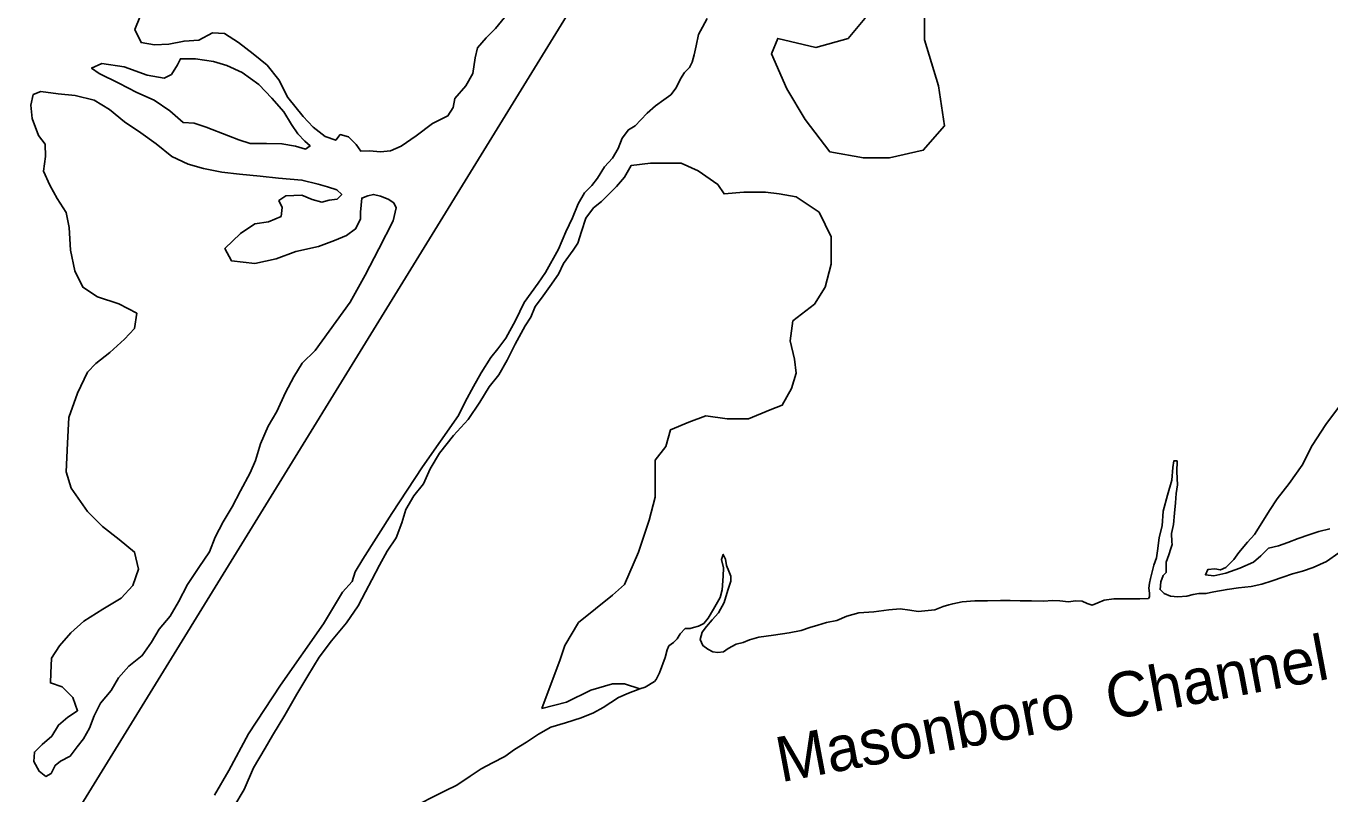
# Model space of a CAD drawing. Extents: x 2290055 to 2389491, y 66597 to 237875.
# Drawn here: x 2350433 to 2354770, y 156299 to 158852 of the extents above; entities that cross this region are included whole.
import ezdxf

# ---------------------------------------------------------------- set-up
doc = ezdxf.new("R2010")
doc.units = 0
for name, color, linetype in [('Exist Boundary Political City Limit New', 7, 'Continuous'), ('Exist Hydrographic Creek Single Shore', 7, 'Continuous'), ('Exist Hydrographic Island Shore', 7, 'Continuous'), ('Exist Hydrographic Point Label', 7, 'Continuous'), ('Map Preparation Boundary City Limit Buffer Line', 7, 'Continuous')]:
    doc.layers.add(name, color=color, linetype=linetype)

msp = doc.modelspace()

# ---------------------------------------------------------------- linework, layer by layer
at = {"layer": 'Exist Boundary Political City Limit New'}
msp.add_lwpolyline([(2355274.5, 163720), (2354014, 161715), (2353278.8, 160588.5), (2352929.2, 160020.4), (2349898.5, 155096.5), (2347115.8, 150577.3)], dxfattribs=at)
at = {"layer": 'Exist Hydrographic Creek Single Shore'}
for points in [[(2350811.8, 158881.2), (2350795.2, 158840.3), (2350815.7, 158796.8), (2350860.8, 158788.9), (2350908, 158791.4), (2350959, 158802.1), (2351007.8, 158804.9), (2351053.6, 158829.2), (2351093.8, 158827.6), (2351139.7, 158796.7), (2351188.7, 158759.5), (2351235, 158721.8), (2351274.2, 158672.6), (2351303.9, 158613.8), (2351355, 158551.1), (2351388.2, 158515.8), (2351428.4, 158485), (2351463.1, 158472), (2351478.2, 158491.2), (2351505.3, 158484), (2351530.9, 158457.9), (2351546.3, 158436.4), (2351576, 158437.4), (2351612.3, 158434.2), (2351644.9, 158437), (2351681.4, 158452.8), (2351731.3, 158486.7), (2351785, 158528.3), (2351836.1, 158553.4), (2351853.3, 158581.1), (2351859.2, 158611), (2351895.9, 158652.9), (2351918.7, 158694.1), (2351926.5, 158746), (2351935.1, 158779.7), (2351964, 158812.8), (2351995, 158844.2), (2352024.5, 158880.4)], [(2351059.5, 156294.8), (2351107.3, 156377), (2351173.5, 156498.5), (2351279.5, 156660.9), (2351422.5, 156864.8), (2351486.2, 156969.9), (2351517.8, 157005.1), (2351527.7, 157037.6), (2351553.5, 157079.4), (2351650.1, 157231.1), (2351752, 157386.6), (2351871.9, 157556.8), (2351893.5, 157602.5), (2351921.8, 157653.1), (2351947, 157699.1), (2351979, 157750.1), (2352002.8, 157779), (2352029, 157813.6), (2352060.6, 157873.4), (2352090.3, 157932.6), (2352136, 157997.1), (2352160.4, 158032.7), (2352203.7, 158109.8), (2352228.3, 158168), (2352250.5, 158214.6), (2352269.5, 158260.5), (2352291.1, 158297.7), (2352315.1, 158321.6), (2352333.7, 158346.1), (2352357.1, 158383.9), (2352383.7, 158412.8), (2352402.4, 158444.3), (2352416.3, 158478.9), (2352436.4, 158506.9), (2352459, 158520.5), (2352478.5, 158540), (2352498.8, 158562.6), (2352526.3, 158586.5), (2352554.8, 158606), (2352577.5, 158623.4), (2352595.2, 158647), (2352609.5, 158676.5), (2352623, 158697), (2352640.1, 158713.7), (2352648.7, 158731.3), (2352655.4, 158756.5), (2352662, 158786.4), (2352670, 158823.8), (2352682.5, 158848.4), (2352698.9, 158877)], [(2351362.8, 158442.2), (2351329.2, 158452.9), (2351284.5, 158460.5), (2351232.6, 158461.4), (2351179.1, 158461.8), (2351140.9, 158473.1), (2351106.1, 158486.3), (2351032.7, 158515.7), (2350992.5, 158529.2), (2350955.8, 158531.4), (2350911.1, 158570.5), (2350859.8, 158605.7), (2350801.8, 158630.9), (2350741.5, 158661.8), (2350676.1, 158694), (2350651.1, 158712.2), (2350685.1, 158727.9), (2350759.5, 158716.3), (2350835.8, 158688.9), (2350892.2, 158678.8), (2350917, 158690.4), (2350937.5, 158723.1), (2350946.5, 158743.3), (2350996.8, 158742.6), (2351056.4, 158734.4), (2351101.4, 158721.2), (2351151.6, 158697.6), (2351207.6, 158657.6), (2351250.4, 158611.6), (2351290.8, 158566.2), (2351315.8, 158524.7), (2351337.6, 158493.2), (2351360.9, 158468.9), (2351377.8, 158453.5), (2351362.8, 158442.2)], [(2350498.7, 156356.4), (2350476.8, 156374.4), (2350458.9, 156406.8), (2350461, 156438), (2350486.4, 156463.2), (2350519, 156490.8), (2350541.1, 156527.4), (2350571.9, 156554.4), (2350604.5, 156575.2), (2350589.3, 156619.9), (2350553.7, 156654.8), (2350514.5, 156667.8), (2350515.9, 156699.9), (2350517.6, 156750.2), (2350544.4, 156791.1), (2350581.7, 156834.6), (2350625.4, 156873), (2350688.8, 156912.9), (2350750.1, 156949.1), (2350788.2, 156991.6), (2350807.7, 157046), (2350794, 157102.7), (2350742.5, 157144.6), (2350687.6, 157188.3), (2350637.9, 157238.1), (2350583.6, 157315.6), (2350567.2, 157369.7), (2350571.5, 157465.4), (2350576, 157549.8), (2350604.9, 157631.6), (2350637.3, 157701.5), (2350665.8, 157730.4), (2350712, 157766.9), (2350760.6, 157811), (2350794, 157846.8), (2350801.2, 157896.9), (2350742.1, 157928.1), (2350670.9, 157951.4), (2350622.3, 157983.5), (2350595.9, 158038.3), (2350580.9, 158106.3), (2350576.4, 158182.2), (2350567.2, 158232.2), (2350537, 158278.8), (2350512.4, 158323.2), (2350491.7, 158368.9), (2350498.5, 158418), (2350496.4, 158459.5), (2350474.9, 158488.5), (2350454, 158544.5), (2350449.3, 158589.2), (2350457.5, 158623.8), (2350482.5, 158633.9), (2350540.5, 158626.3), (2350596.3, 158620.6), (2350659.7, 158604.9), (2350710.7, 158574), (2350760.3, 158533.4), (2350815.3, 158496.5), (2350865.7, 158459.7), (2350918.4, 158418.4), (2350972.8, 158393.2), (2351023.2, 158378.7), (2351083.9, 158366.4), (2351143.2, 158359.2), (2351212.1, 158352.2), (2351272.6, 158346.5), (2351350.9, 158339.6), (2351404.4, 158325.7), (2351436.4, 158316.9), (2351466.8, 158306.8), (2351483.2, 158291.7), (2351468, 158276.6), (2351440.9, 158273.4), (2351416.9, 158265.9), (2351384.9, 158275.3), (2351350.5, 158289.5), (2351296.8, 158287), (2351274.2, 158271.6), (2351285.1, 158248.3), (2351281.6, 158219), (2351239.8, 158200.8), (2351194, 158194.5), (2351146.7, 158162.4), (2351094.6, 158112.1), (2351116.7, 158071.1), (2351194.6, 158062.9), (2351265.2, 158078), (2351331, 158102.2), (2351406.3, 158118.6), (2351459, 158139), (2351499.6, 158156), (2351529.1, 158177.4), (2351545.7, 158209.5), (2351545.7, 158233.1), (2351549.6, 158279.7), (2351570.1, 158287.9), (2351589, 158292.3), (2351611.9, 158286.3), (2351637.8, 158275.9)], [(2351637.8, 158275.9), (2351656.4, 158264.2), (2351664.2, 158247.5), (2351654.6, 158204.4), (2351606.6, 158110.6), (2351561.3, 158024.1), (2351511.5, 157934.1), (2351394.6, 157773.3), (2351351.7, 157731.1), (2351324.4, 157685.8), (2351295.7, 157633.5), (2351267.2, 157570), (2351238.9, 157521.5), (2351212.7, 157462.9), (2351196.1, 157407.6), (2351179.1, 157366), (2351146.3, 157306.8), (2351119.2, 157253.3), (2351089, 157203.6), (2351062.8, 157152.6), (2351042.9, 157104.2), (2351008.1, 157051.3), (2350970.5, 156995.6), (2350939.8, 156937.4), (2350912.9, 156889.5), (2350876, 156847), (2350850.6, 156803.6), (2350820, 156758.6), (2350775.5, 156723.7), (2350741.1, 156684.4), (2350716.7, 156642.2), (2350681, 156600), (2350659.5, 156558.5), (2350644.3, 156516.9), (2350624, 156482.3), (2350603.5, 156455.2), (2350580.5, 156424.4), (2350547.9, 156407.4), (2350530.1, 156393.3), (2350516.5, 156367.1), (2350498.7, 156356.4)], [(2354814.4, 157606.1), (2354755.8, 157526.8), (2354711.1, 157456.9), (2354677.3, 157392.1), (2354634.4, 157331.3), (2354594, 157280), (2354569, 157241), (2354543.8, 157200.4), (2354518.5, 157161.7), (2354495.2, 157135.3), (2354467.3, 157101.3), (2354450.5, 157078), (2354423.4, 157051.3), (2354405.8, 157043.4), (2354386.5, 157047.5), (2354363.9, 157045.3), (2354355.9, 157027.4), (2354384, 157024.2), (2354423.4, 157033), (2354470.2, 157049.7), (2354516.1, 157069.2), (2354540.1, 157090.2), (2354565.1, 157115.4), (2354598.3, 157124.2), (2354629.5, 157134.3), (2354663.9, 157147.8), (2354699.2, 157160.7), (2354733.2, 157171.4), (2354769.9, 157180.5)], [(2354225.5, 157049.1), (2354224.7, 157069.9), (2354233.9, 157093.8), (2354240.3, 157114.9), (2354244.6, 157128.4), (2354244, 157136.9), (2354243, 157164.3), (2354249.5, 157194.5), (2354253.2, 157232.6), (2354256.5, 157266.9), (2354258.9, 157297.8), (2354262.8, 157326.1), (2354260.2, 157369.6), (2354261.4, 157406.1), (2354250.7, 157406.4), (2354247.3, 157383.7), (2354244, 157341.6), (2354229.2, 157291.8), (2354215.5, 157238.9), (2354212.2, 157190.5), (2354201.9, 157151.8), (2354197.8, 157115.2), (2354192.7, 157083.4), (2354184.5, 157059.2), (2354177.5, 157032.8), (2354173.2, 157014.8), (2354169.8, 157000), (2354167.5, 156982.7), (2354169.8, 156966), (2354169.8, 156954.4), (2354166.3, 156949), (2354137.4, 156947.8), (2354090, 156947.5), (2354051, 156947.8), (2354019.4, 156942.8), (2353997.9, 156933.7), (2353979.3, 156926.5), (2353962, 156932.1), (2353945.2, 156939.7), (2353923.5, 156940.3), (2353900.3, 156937.8), (2353871.4, 156940.3), (2353847, 156941.6), (2353817.1, 156940), (2353777.7, 156940.7), (2353740, 156940.4), (2353705.9, 156941.4), (2353674.3, 156941.7), (2353631.1, 156941.1), (2353589.2, 156941.1), (2353546.8, 156937.6), (2353515.2, 156931), (2353502.5, 156927.3), (2353483, 156921.6), (2353456, 156910.6), (2353400.6, 156905.3), (2353372.9, 156909.4), (2353340.5, 156913.8), (2353303, 156910.7), (2353253, 156904.7), (2353202.5, 156901.2), (2353163.1, 156889.9), (2353129.9, 156875.2), (2353095.3, 156868.9), (2353067, 156860.4), (2353040.5, 156852.2), (2353011.4, 156842.5), (2352971.2, 156834.3), (2352919.3, 156827.1), (2352870.5, 156820.2), (2352839.6, 156811.4), (2352818, 156801.9), (2352795.5, 156797.2), (2352768, 156781.8), (2352753, 156770.8), (2352733.6, 156768.6), (2352717.6, 156770.8), (2352700.8, 156779.9), (2352684.1, 156792.2), (2352675.5, 156812.4), (2352682.3, 156836.9), (2352696.5, 156855.2), (2352714.9, 156877.8), (2352735.8, 156900.5), (2352755.1, 156935.7), (2352767.4, 156976.3), (2352777, 157005.9), (2352777, 157011.6), (2352777, 157022.9), (2352770.7, 157039.9), (2352763.3, 157058.5), (2352760, 157079.3), (2352752.2, 157095.3), (2352746.1, 157077.7), (2352752.4, 157050.3), (2352752.2, 157022.9), (2352748.5, 156977.3), (2352741.6, 156952.1), (2352719.8, 156913.4), (2352701.6, 156882.6)], [(2354798.9, 157099.9), (2354758.5, 157071.6), (2354714.2, 157052.1), (2354678.5, 157039.5), (2354645.7, 157030.7), (2354613.1, 157019.4), (2354577.8, 157006.8), (2354542.9, 156996.1), (2354507.7, 156988.6), (2354465.2, 156984.2), (2354427.7, 156978.5), (2354383.4, 156970.4), (2354357.2, 156965), (2354334, 156964.7), (2354314.5, 156961.6), (2354293.8, 156956.2), (2354264.1, 156954), (2354239.5, 156956.6), (2354218.3, 156965.4), (2354205, 156978), (2354207.3, 157004.1), (2354215.5, 157025.2), (2354224.7, 157034.6), (2354225.5, 157049.1)], [(2352701.6, 156882.6), (2352687.2, 156865.6), (2352670, 156856.1), (2352653, 156852.4), (2352641.9, 156848.9), (2352625.9, 156848.3), (2352609.1, 156830.6), (2352599.3, 156814), (2352586.3, 156802.3), (2352570.8, 156790.7), (2352566, 156777.8), (2352559.1, 156752), (2352540.2, 156701.6), (2352529.5, 156679.6), (2352523.2, 156672.3), (2352492.4, 156654.1), (2352474.8, 156647.7)], [(2352474.8, 156647.7), (2352436.4, 156633.7), (2352403.4, 156619.2), (2352352.2, 156585.8), (2352321, 156567.9), (2352279, 156552.2), (2352227.9, 156535.2), (2352178.3, 156520.4), (2352138.1, 156497.2), (2352097.9, 156470.7), (2352057.9, 156446.8), (2352025.3, 156423.2), (2351984.9, 156401.8), (2351946.6, 156382.3), (2351910.1, 156358.1), (2351866.4, 156328.2), (2351827, 156308.7), (2351704.2, 156246.8)]]:
    msp.add_lwpolyline(points, dxfattribs=at)
at = {"layer": 'Exist Hydrographic Island Shore'}
for points in [[(2353233.5, 158917.8), (2353223.4, 158877), (2353167.5, 158810.8), (2353060.4, 158780.3), (2352933.3, 158810.8), (2352912.8, 158759.9), (2352963.8, 158642.8), (2353024.7, 158541), (2353106.4, 158434), (2353218.3, 158413.7), (2353304.8, 158413.7), (2353417, 158439.1), (2353488.2, 158520.6), (2353467.7, 158653), (2353421.9, 158805.7), (2353421.9, 158917.8), (2353381.3, 159009.4), (2353294.8, 159096), (2353238.8, 159182.5), (2353152.1, 159172.4), (2353136.7, 159106.2), (2353198, 159034.9), (2353233.5, 158917.8)], [(2351124.5, 156255.5), (2351159.2, 156313.4), (2351189.9, 156385.8), (2351229.1, 156451.2), (2351252.5, 156492.8), (2351293.5, 156560.1), (2351334.1, 156630.6), (2351370.8, 156691), (2351407.9, 156753.4), (2351449.5, 156807.5), (2351498.7, 156867.9), (2351537.5, 156924.5), (2351561.7, 156971.1), (2351583.8, 157011.1), (2351608.4, 157059.2), (2351634.3, 157105.8), (2351663.8, 157149.9), (2351682.7, 157200.2), (2351696, 157244.6), (2351723.5, 157289.6), (2351755.1, 157330.2), (2351777.4, 157379.6), (2351808.8, 157431.9), (2351854.7, 157490.4), (2351903.5, 157544.2), (2351942.5, 157601.2), (2351973.8, 157652.2), (2352005.2, 157691.8), (2352032.9, 157740.6), (2352059.8, 157794.4), (2352080.1, 157830.3), (2352093.6, 157854.8), (2352112.1, 157883.8), (2352126.8, 157919), (2352147.3, 157947), (2352175.2, 157985.4), (2352204.3, 158026.7), (2352220.7, 158062.2), (2352252.7, 158106.6), (2352268.5, 158129.6), (2352280.2, 158168.9), (2352295, 158213.6), (2352320.8, 158247.3), (2352347.5, 158268.7), (2352396.5, 158318.7), (2352423.5, 158349.5), (2352445.7, 158387.9), (2352510.5, 158395.8), (2352612.2, 158395.8), (2352668.2, 158370.4), (2352734.6, 158324.5), (2352755.1, 158294), (2352820.9, 158299.1), (2352892.5, 158299.1), (2352938.2, 158294), (2352994.2, 158283.8), (2353070.7, 158232.9), (2353111.3, 158151.4), (2353111.3, 158059.7), (2353091, 157983.4), (2353055.3, 157927.3), (2352983.9, 157871.3), (2352974.1, 157805.1), (2352989.3, 157744), (2352994.2, 157698.2), (2352979, 157647.3), (2352948.5, 157591.3), (2352907.7, 157576), (2352836.5, 157545.4), (2352764.9, 157545.4), (2352693.8, 157555.6), (2352637.8, 157535.3), (2352576.7, 157509.8), (2352561.5, 157453.8), (2352525.8, 157408), (2352525.8, 157362.1), (2352525.8, 157285.8), (2352505.5, 157209.4), (2352469.7, 157102.4), (2352423.9, 156995.5), (2352383.3, 156959.8), (2352271.2, 156868.2), (2352225.2, 156791.8), (2352210.1, 156746), (2352149, 156583.1)], [(2352149, 156583.1), (2352230.6, 156603.4), (2352312, 156644.1), (2352383.3, 156664.5), (2352423.9, 156664.5), (2352474.8, 156647.7)]]:
    msp.add_lwpolyline(points, dxfattribs=at)
at = {"layer": 'Map Preparation Boundary City Limit Buffer Line'}
msp.add_lwpolyline([(2355274.5, 163720), (2354014, 161715), (2353278.8, 160588.5), (2352929.2, 160020.4), (2349898.5, 155096.5), (2347115.8, 150577.3)], dxfattribs=at)

# ---------------------------------------------------------------- texts
at = {"layer": 'Exist Hydrographic Point Label'}
msp.add_text('Masonboro  Channel', height=150, rotation=10.6841, dxfattribs=at).set_placement((2352943.5, 156337.1))

doc.saveas('drawing.dxf')
